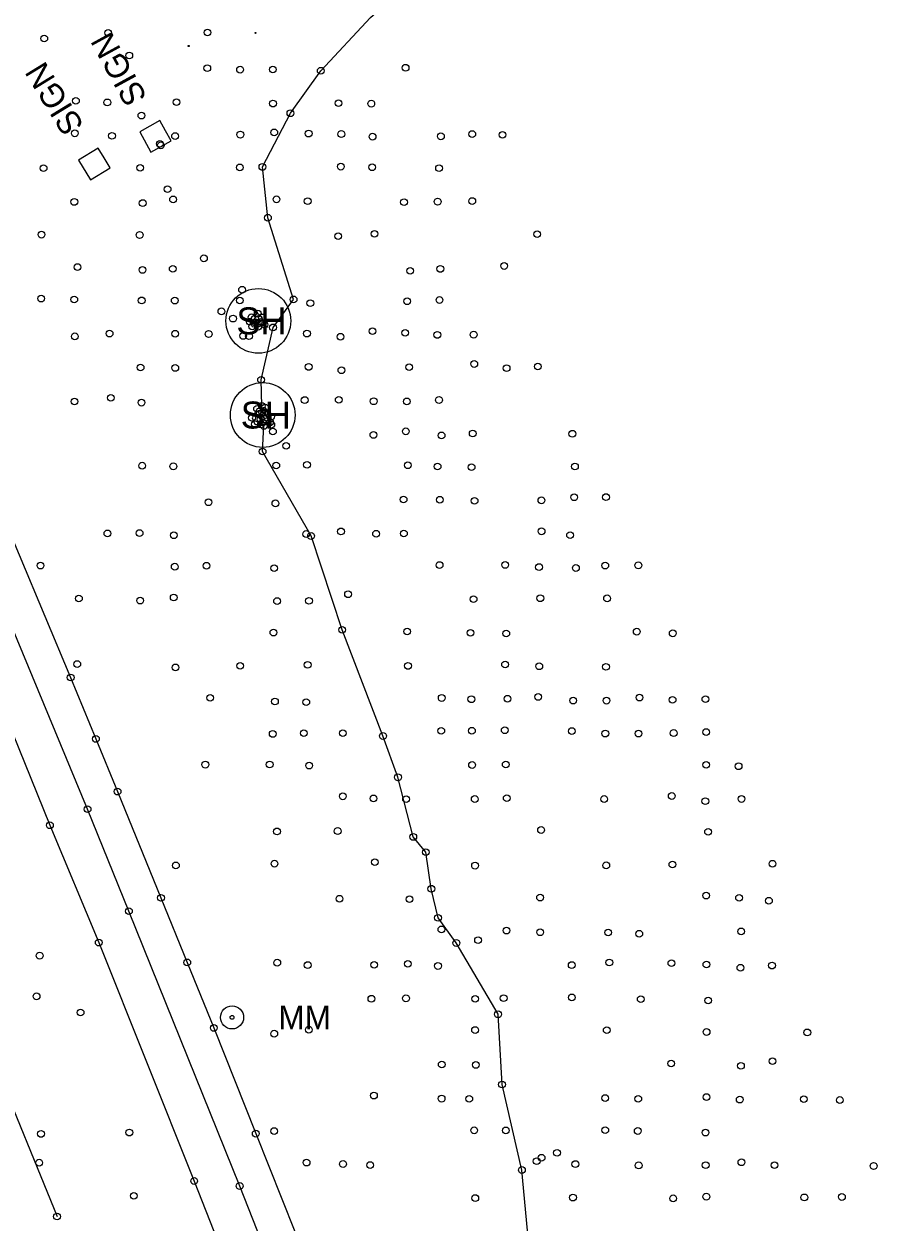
# Model space of a CAD drawing. Extents: x 20503438 to 20508873, y 7964251 to 7984667.
# Drawn here: x 20506298.8 to 20506551.4, y 7975470.8 to 7975825.9 of the extents above; entities that cross this region are included whole.
import ezdxf

# ---------------------------------------------------------------- set-up
doc = ezdxf.new("R2010")
doc.units = 0
for name, color, linetype in [('SurBreakLine', 7, 'Continuous'), ('SurControl', 7, 'Continuous'), ('SurDrainageArrowDown', 7, 'Continuous'), ('SurDrainageArrowUp', 7, 'Continuous'), ('SurEdgeRoadPaved', 7, 'Continuous'), ('SurNaturalCells', 7, 'Continuous'), ('SurPointsNonDTM', 7, 'Continuous'), ('SurRoadPoints', 7, 'Continuous'), ('SurSurveyPoints', 7, 'Continuous')]:
    doc.layers.add(name, color=color, linetype=linetype)

msp = doc.modelspace()

# ---------------------------------------------------------------- linework, layer by layer
at = {"layer": 'SurBreakLine'}
msp.add_lwpolyline([(20505948.4, 7976440.27), (20505966.85, 7976397.06), (20506023.36, 7976261.75), (20506041.13, 7976219.76), (20506046.8, 7976206.26), (20506065.51, 7976161.54), (20506080.11, 7976126.62), (20506096.34, 7976088.07), (20506109.89, 7976056.1), (20506152.29, 7975956.2), (20506170.93, 7975911.54), (20506188.78, 7975869.57), (20506237.85, 7975752.64), (20506255.76, 7975710.06), (20506257.96, 7975704.85), (20506266.89, 7975683.65), (20506275.92, 7975662.23), (20506291.46, 7975625.08), (20506306.43, 7975588.4), (20506320.89, 7975553.64), (20506349.14, 7975482.98), (20506362.94, 7975447.73)], dxfattribs=at)
for points in [[(20506368.09, 7975736.12), (20506369.96, 7975736.74), (20506369.21, 7975738.9), (20506367.99, 7975740.03), (20506366.14, 7975738.93), (20506365.67, 7975737.62), (20506366.34, 7975736.24)], [(20506367.21, 7975737.46), (20506368.67, 7975737.54), (20506368.25, 7975738.46)], [(20506367.79, 7975711.81), (20506366.29, 7975709.18), (20506367.16, 7975707.27), (20506368.89, 7975707.18), (20506371.98, 7975707.13), (20506371.97, 7975709.51), (20506370.16, 7975712.19)], [(20506371.67, 7975707.84), (20506370.43, 7975709.98), (20506369.9, 7975710.66), (20506369.32, 7975710.71), (20506368.61, 7975710.4), (20506368.84, 7975708.75), (20506369.48, 7975707.79)]]:
    msp.add_lwpolyline(points, close=True, dxfattribs=at)
at = {"layer": 'SurControl'}
for centre in [(20506367.35, 7975823.2), (20506347.53, 7975819.34)]:
    msp.add_circle(centre, 0.15, dxfattribs=at)
at = {"layer": 'SurDrainageArrowDown'}
for points in [[(20506369.19, 7975712.67), (20506368.98, 7975720.4), (20506372.51, 7975735.94), (20506378.6, 7975744.24), (20506370.99, 7975768.45), (20506369.36, 7975783.51), (20506377.65, 7975799.41), (20506386.64, 7975812.01), (20506401.37, 7975827.82), (20506414.65, 7975839.37), (20506420.46, 7975844.64)], [(20506448.47, 7975462.02), (20506446.23, 7975486.24), (20506440.33, 7975511.57), (20506439.15, 7975532.39), (20506426.79, 7975553.52), (20506421.38, 7975560.96), (20506419.39, 7975569.59), (20506417.75, 7975580.45), (20506414.05, 7975584.95), (20506409.52, 7975602.62), (20506405.07, 7975614.86), (20506393, 7975646.33), (20506383.77, 7975674.13), (20506369.42, 7975699.16), (20506369.77, 7975706.75)]]:
    msp.add_lwpolyline(points, dxfattribs=at)
at = {"layer": 'SurDrainageArrowUp'}
msp.add_lwpolyline([(20506231.15, 7975631.95), (20506233.26, 7975631.96), (20506236.58, 7975630.18), (20506243.17, 7975627.24), (20506247.93, 7975620.78), (20506250.89, 7975614.39), (20506259.85, 7975590.11), (20506270.44, 7975567.92), (20506289.62, 7975518.74), (20506308.54, 7975472.45)], dxfattribs=at)
at = {"layer": 'SurEdgeRoadPaved'}
for points in [[(20506375.71, 7975448.39), (20506362.64, 7975481.5), (20506329.83, 7975562.96), (20506317.59, 7975593.18), (20506238.7, 7975783.34), (20506212.9, 7975845.26), (20506167.37, 7975951.08), (20506129.46, 7976040.57), (20506122.49, 7976056.94), (20506110.39, 7976085.68), (20506105.99, 7976096.14), (20506091.81, 7976130.11), (20506074.2, 7976171.54), (20506054.82, 7976217.77), (20506019.21, 7976302.51), (20505976.84, 7976403.26), (20505970.11, 7976419.35)], [(20506224.55, 7975842.62), (20506237.48, 7975811.98), (20506247.99, 7975784.68), (20506267.74, 7975738.67), (20506274.43, 7975722.73), (20506288.04, 7975690.44), (20506297.34, 7975668.54), (20506312.57, 7975632.21), (20506320.06, 7975614), (20506326.48, 7975598.39), (20506339.33, 7975566.89), (20506347.1, 7975547.76), (20506354.98, 7975528.34), (20506367.4, 7975497.02), (20506382.84, 7975458.29)]]:
    msp.add_lwpolyline(points, dxfattribs=at)
at = {"layer": 'SurNaturalCells'}
for centre in [(20506368.17, 7975737.88), (20506369.46, 7975709.98)]:
    msp.add_circle(centre, 9.59, dxfattribs=at)
at = {"layer": 'SurPointsNonDTM'}
for centre in [(20506329.94, 7975816.51), (20506339, 7975790.35), (20506339.3, 7975789.9), (20506360.66, 7975738.55), (20506376.4, 7975700.84), (20506394.73, 7975656.87)]:
    msp.add_circle(centre, 1, dxfattribs=at)
at = {"layer": 'SurRoadPoints'}
for points in [[(20506340.68, 7975794.21), (20506340.68, 7975794.21), (20506339.03, 7975797.22), (20506333.02, 7975793.93), (20506336.31, 7975787.92), (20506342.32, 7975791.21), (20506340.68, 7975794.21)], [(20506322.49, 7975786.18), (20506322.49, 7975786.18), (20506320.7, 7975789.1), (20506314.86, 7975785.52), (20506318.44, 7975779.68), (20506324.28, 7975783.26), (20506322.49, 7975786.18)]]:
    msp.add_lwpolyline(points, dxfattribs=at)
for radius in [3.43, 0.571]:
    msp.add_circle((20506360.37, 7975531.47), radius, dxfattribs=at)
at = {"layer": 'SurSurveyPoints'}
for centre in [(20506304.76, 7975821.55), (20506323.69, 7975823.25), (20506353.11, 7975823.35), (20506353.04, 7975812.77), (20506362.76, 7975812.32), (20506372.46, 7975812.39), (20506386.64, 7975812.01), (20506411.78, 7975812.9), (20506314.13, 7975803.1), (20506323.43, 7975802.63), (20506343.91, 7975802.69), (20506372.5, 7975802.28), (20506391.89, 7975802.4), (20506401.61, 7975802.25), (20506333.54, 7975798.71), (20506377.65, 7975799.41), (20506313.81, 7975793.47), (20506372.88, 7975793.73), (20506383.06, 7975793.38), (20506392.74, 7975793.25), (20506431.52, 7975793.23), (20506324.82, 7975792.73), (20506343.5, 7975792.64), (20506362.83, 7975793.07), (20506402, 7975792.47), (20506422.23, 7975792.58), (20506440.47, 7975793.01), (20506304.56, 7975783.12), (20506333.17, 7975783.24), (20506362.67, 7975783.36), (20506369.36, 7975783.51), (20506392.59, 7975783.59), (20506401.87, 7975783.4), (20506421.68, 7975783.13), (20506341.29, 7975776.91), (20506313.66, 7975773.14), (20506333.91, 7975772.78), (20506342.91, 7975773.88), (20506373.54, 7975773.9), (20506382.78, 7975773.36), (20506411.31, 7975773.07), (20506421.27, 7975773.21), (20506431.52, 7975773.39), (20506370.99, 7975768.45), (20506303.94, 7975763.44), (20506333.01, 7975763.33), (20506391.81, 7975762.97), (20506402.56, 7975763.68), (20506450.74, 7975763.56), (20506352.04, 7975756.42), (20506440.96, 7975754.15), (20506314.61, 7975753.83), (20506333.87, 7975752.97), (20506342.82, 7975753.31), (20506413.12, 7975752.71), (20506422.06, 7975753.28), (20506363.35, 7975747.1), (20506303.86, 7975744.48), (20506313.65, 7975744.22), (20506333.61, 7975743.95), (20506343.41, 7975743.9), (20506362.69, 7975743.92), (20506378.6, 7975744.24), (20506412.25, 7975743.69), (20506421.81, 7975744.07), (20506357.23, 7975740.7), (20506367.99, 7975740.03), (20506383.55, 7975743.14), (20506365.67, 7975737.62), (20506366.14, 7975738.93), (20506367.21, 7975737.46), (20506368.25, 7975738.46), (20506368.67, 7975737.54), (20506369.21, 7975738.9), (20506369.96, 7975736.74), (20506313.83, 7975733.29), (20506324.1, 7975734.11), (20506343.53, 7975734.06), (20506353.45, 7975733.99), (20506363.66, 7975733.43), (20506365.39, 7975733.39), (20506366.34, 7975736.24), (20506368.09, 7975736.12), (20506372.51, 7975735.94), (20506382.56, 7975734.12), (20506392.51, 7975733.17), (20506401.98, 7975734.84), (20506411.63, 7975734.33), (20506421.17, 7975733.72), (20506431.94, 7975733.79), (20506333.29, 7975724.06), (20506343.55, 7975723.93), (20506383.07, 7975724.23), (20506392.76, 7975723.24), (20506412.83, 7975724.16), (20506432.11, 7975725.11), (20506441.69, 7975723.87), (20506450.95, 7975724.36), (20506368.98, 7975720.4), (20506324.46, 7975715.08), (20506313.7, 7975713.99), (20506333.57, 7975713.65), (20506367.79, 7975711.81), (20506369.19, 7975712.67), (20506370.16, 7975712.19), (20506381.89, 7975714.4), (20506391.98, 7975714.47), (20506402.32, 7975714.05), (20506412.13, 7975714.02), (20506421.67, 7975714.43), (20506366.29, 7975709.18), (20506368.61, 7975710.4), (20506368.84, 7975708.75), (20506369.32, 7975710.71), (20506369.9, 7975710.66), (20506370.43, 7975709.98), (20506371.97, 7975709.51), (20506367.16, 7975707.27), (20506368.89, 7975707.18), (20506369.48, 7975707.79), (20506369.77, 7975706.75), (20506371.67, 7975707.84), (20506371.98, 7975707.13), (20506372.48, 7975705.08), (20506411.83, 7975705.15), (20506431.65, 7975704.5), (20506461.16, 7975704.43), (20506402.24, 7975704.09), (20506422.43, 7975703.93), (20506369.42, 7975699.16), (20506333.74, 7975694.96), (20506342.98, 7975694.77), (20506373.47, 7975695.01), (20506382.58, 7975695.23), (20506412.44, 7975695.1), (20506421.25, 7975694.71), (20506431.31, 7975694.52), (20506461.93, 7975694.71), (20506353.39, 7975684.12), (20506373.22, 7975683.8), (20506411.17, 7975684.96), (20506421.92, 7975684.87), (20506432.2, 7975684.56), (20506452, 7975684.7), (20506461.7, 7975685.6), (20506471.12, 7975685.67), (20506323.47, 7975674.9), (20506332.99, 7975674.99), (20506343.12, 7975674.35), (20506382.34, 7975674.71), (20506383.77, 7975674.13), (20506392.64, 7975675.49), (20506403.04, 7975674.79), (20506411.27, 7975674.87), (20506452.05, 7975675.52), (20506460.48, 7975674.39), (20506303.65, 7975665.35), (20506352.8, 7975665.32), (20506421.84, 7975665.52), (20506441.26, 7975665.55), (20506470.91, 7975665.36), (20506480.71, 7975665.44), (20506343.41, 7975665.03), (20506372.85, 7975664.61), (20506451.29, 7975664.92), (20506462.21, 7975664.65), (20506315.02, 7975655.6), (20506333.16, 7975654.98), (20506343.1, 7975655.91), (20506373.71, 7975654.84), (20506383.16, 7975654.9), (20506431.9, 7975655.42), (20506451.67, 7975655.68), (20506471.44, 7975655.65), (20506372.62, 7975645.5), (20506393, 7975646.33), (20506412.24, 7975645.84), (20506431.01, 7975645.44), (20506441.59, 7975645.22), (20506480.23, 7975645.78), (20506490.89, 7975645.29), (20506314.53, 7975636.17), (20506343.64, 7975635.19), (20506362.79, 7975635.65), (20506382.76, 7975635.94), (20506412.48, 7975635.62), (20506441.24, 7975636.06), (20506451.36, 7975635.52), (20506471.12, 7975635.35), (20506312.57, 7975632.21), (20506451.02, 7975626.44), (20506353.91, 7975626.18), (20506373.08, 7975625.08), (20506382.35, 7975624.9), (20506422.47, 7975626.13), (20506431.25, 7975625.75), (20506441.95, 7975625.9), (20506461.4, 7975625.35), (20506471.26, 7975625.34), (20506481.05, 7975626.24), (20506490.84, 7975625.57), (20506500.57, 7975625.76), (20506381.62, 7975615.71), (20506393.19, 7975615.71), (20506422.33, 7975616.38), (20506431.41, 7975616.41), (20506441.14, 7975616.57), (20506460.99, 7975616.31), (20506491.17, 7975615.74), (20506500.79, 7975616.02), (20506320.06, 7975614), (20506372.42, 7975615.48), (20506405.07, 7975614.86), (20506470.92, 7975615.57), (20506480.74, 7975615.58), (20506352.47, 7975606.37), (20506371.51, 7975606.42), (20506383.21, 7975606.08), (20506431.47, 7975606.27), (20506441.44, 7975606.41), (20506500.78, 7975606.3), (20506510.4, 7975605.89), (20506409.52, 7975602.62), (20506326.48, 7975598.39), (20506393.2, 7975596.99), (20506402.27, 7975596.36), (20506411.92, 7975596.13), (20506432.26, 7975596.18), (20506441.73, 7975596.45), (20506470.59, 7975596.18), (20506490.59, 7975597.08), (20506500.54, 7975595.54), (20506511.26, 7975596.2), (20506317.59, 7975593.18), (20506306.43, 7975588.4), (20506373.69, 7975586.58), (20506391.66, 7975586.7), (20506414.05, 7975584.95), (20506451.89, 7975587), (20506501.36, 7975586.46), (20506417.75, 7975580.45), (20506372.94, 7975577.02), (20506402.65, 7975577.47), (20506490.79, 7975576.79), (20506520.45, 7975577.01), (20506343.75, 7975576.5), (20506432.34, 7975576.44), (20506471.19, 7975576.52), (20506419.39, 7975569.59), (20506339.33, 7975566.89), (20506392.2, 7975566.64), (20506412.92, 7975566.52), (20506451.6, 7975566.98), (20506500.8, 7975567.56), (20506510.53, 7975566.9), (20506519.37, 7975566.03), (20506329.83, 7975562.96), (20506421.38, 7975560.96), (20506422.38, 7975557.54), (20506441.66, 7975557.2), (20506451.62, 7975556.69), (20506471.76, 7975556.62), (20506480.97, 7975556.25), (20506511.14, 7975556.95), (20506320.89, 7975553.64), (20506426.79, 7975553.52), (20506433.23, 7975554.34), (20506303.39, 7975549.76), (20506347.1, 7975547.76), (20506373.76, 7975547.68), (20506382.78, 7975546.97), (20506402.46, 7975547.05), (20506412.45, 7975547.33), (20506421.36, 7975546.71), (20506460.97, 7975546.97), (20506472.1, 7975547.72), (20506490.5, 7975547.55), (20506500.87, 7975547.16), (20506510.94, 7975546.18), (20506520.29, 7975546.83), (20506302.48, 7975537.71), (20506401.64, 7975536.99), (20506411.88, 7975537.12), (20506432.39, 7975536.96), (20506440.81, 7975537.16), (20506461, 7975537.39), (20506481.41, 7975536.86), (20506501.38, 7975536.47), (20506315.51, 7975532.93), (20506439.15, 7975532.39), (20506354.98, 7975528.34), (20506383.1, 7975527.82), (20506432.35, 7975527.72), (20506471.34, 7975527.67), (20506500.91, 7975527.14), (20506530.74, 7975527.01), (20506372.88, 7975526.64), (20506422.48, 7975517.52), (20506432.58, 7975517.39), (20506490.41, 7975517.79), (20506511.09, 7975517.1), (20506520.44, 7975518.49), (20506440.33, 7975511.57), (20506402.4, 7975508.29), (20506422.44, 7975507.39), (20506430.63, 7975507.33), (20506470.88, 7975507.55), (20506480.67, 7975507.32), (20506500.89, 7975507.86), (20506510.74, 7975507.1), (20506529.7, 7975507.24), (20506540.38, 7975506.98), (20506303.8, 7975496.93), (20506329.96, 7975497.34), (20506367.4, 7975497.02), (20506372.85, 7975497.77), (20506432.07, 7975498), (20506441.45, 7975497.97), (20506470.9, 7975498.06), (20506480.52, 7975497.81), (20506500.58, 7975497.32), (20506303.24, 7975488.41), (20506382.45, 7975488.43), (20506393.24, 7975488.02), (20506450.6, 7975488.85), (20506452.04, 7975489.87), (20506456.62, 7975491.32), (20506462.05, 7975488), (20506511.22, 7975488.53), (20506401.27, 7975487.7), (20506446.23, 7975486.24), (20506480.81, 7975487.62), (20506500.65, 7975487.66), (20506521.04, 7975487.68), (20506550.39, 7975487.43), (20506349.14, 7975482.98), (20506362.64, 7975481.5), (20506331.29, 7975478.58), (20506432.41, 7975477.93), (20506461.34, 7975478.07), (20506491.02, 7975477.84), (20506500.83, 7975478.34), (20506529.87, 7975478.13), (20506541, 7975478.25), (20506308.54, 7975472.45)]:
    msp.add_circle(centre, 1, dxfattribs=at)

# ---------------------------------------------------------------- texts
at = {"layer": 'SurNaturalCells'}
for p in [(20506361.65, 7975733.88), (20506362.94, 7975705.98)]:
    msp.add_text('SH', height=7.995, rotation=360, dxfattribs=at).set_placement(p)
at = {"layer": 'SurRoadPoints'}
for s, rotation, p in [('SIGN', 118.6601, (20506335.36, 7975804.09)), ('SIGN', 121.5323, (20506316.69, 7975795.77)), ('MM', 360, (20506374.08, 7975527.97))]:
    msp.add_text(s, height=6.995, rotation=rotation, dxfattribs=at).set_placement(p)

doc.saveas('drawing.dxf')
